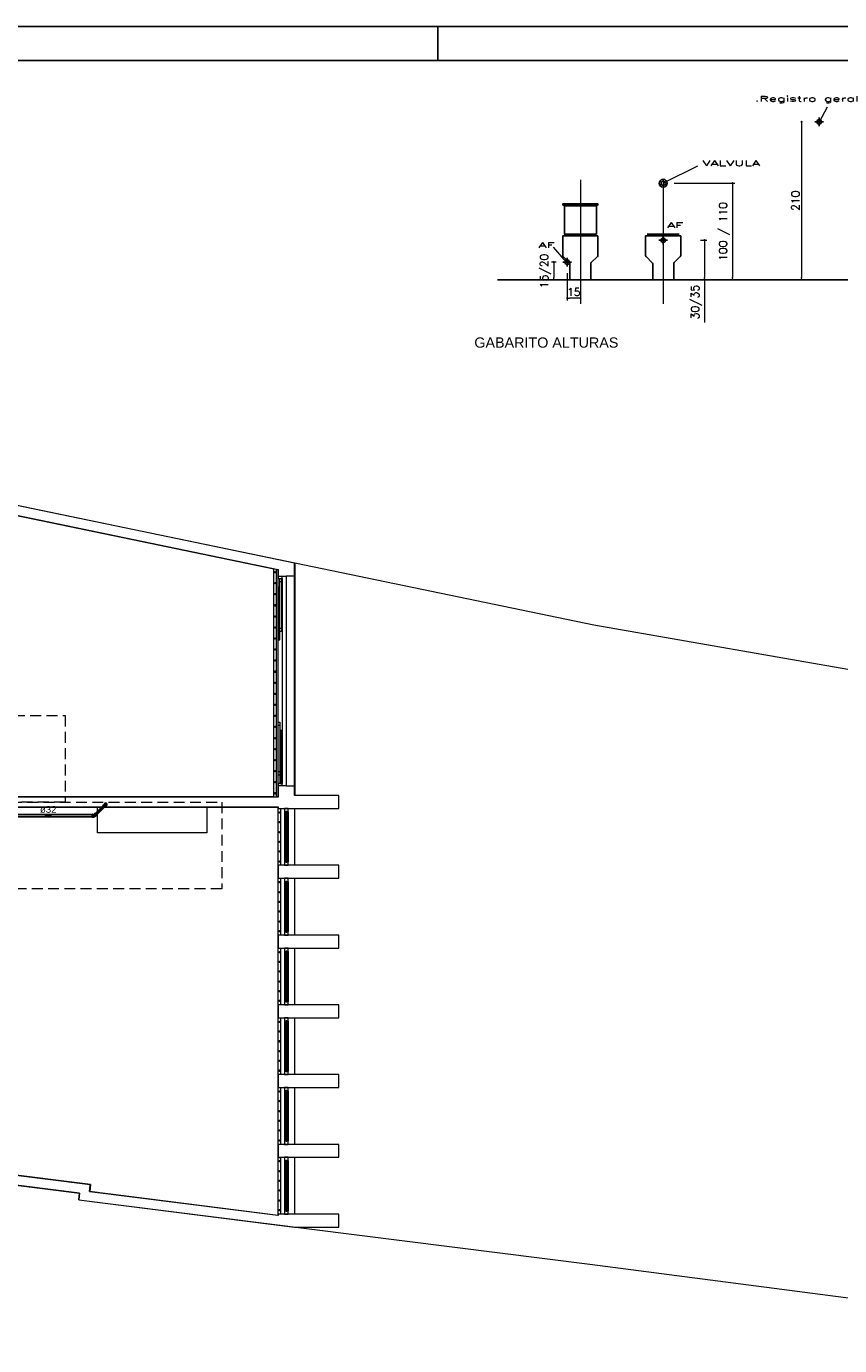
# Model space of a CAD drawing. Header units: millimetres. Extents: x 567 to 934, y -1 to 364.
# Tile 928 of 1056: x 806 to 830, y 142 to 181. Entities that reach past the tile are written whole.
import ezdxf

# ---------------------------------------------------------------- set-up
doc = ezdxf.new("R2010")
doc.units = ezdxf.units.MM
doc.header["$MEASUREMENT"] = 0
doc.linetypes.add('HIDDEN2', pattern=[0.47625, 0.3175, -0.15875])
doc.linetypes.add('NULL', pattern=[0])
doc.layers.get('0').update_dxf_attribs({"lineweight": 18})
for name, color, linetype, lineweight in [('AF-Condutos Reúso', 200, 'Continuous', 25), ('AF-Conexões Reúso', 216, 'Continuous', 18), ('AF-Sentido conduto Reúso', 200, 'Continuous', 30), ('AF-Textos conduto Reúso', 7, 'Continuous', 9), ('DI-Detalhes', 1, 'HIDDEN2', 9), ('Textos', 7, 'Continuous', 9)]:
    doc.layers.add(name, color=color, linetype=linetype, lineweight=lineweight)
for name, color, linetype in [('ARQ FINA', 8, 'Continuous'), ('FOLHA_PADRÃO', 7, 'Continuous'), ('GAS', 1, 'Continuous'), ('TXT', 1, 'Continuous')]:
    doc.layers.add(name, color=color, linetype=linetype)
doc.styles.add('06-25', font='romans.shx', dxfattribs={"width": 2, "height": 0.03})
doc.styles.add('Arial', font='arial.ttf')
doc.styles.add('ArialBlack', font='txt')
doc.styles.add('Stylus BT', font='simplex.shx')
doc.dimstyles.new('COTA 050', dxfattribs={"dimscale": 0.5, "dimtxt": 0.18, "dimasz": 0.05, "dimexe": 0.05, "dimexo": 0.25, "dimgap": 0.05, "dimtad": 1, "dimzin": 0, "dimdsep": 46, "dimtxsty": 'Stylus BT', "dimblk": 'DOT', "dimcen": 0.05, "dimclrd": 1, "dimclre": 1, "dimclrt": 2, "dimadec": 0, "dimazin": 0, "dimtfac": 1, "dimtofl": 0, "dimtmove": 0, "dimatfit": 3, "dimldrblk": 'DOT', "dimfxl": 1, "dimtolj": 1, "dimtzin": 0, "dimarcsym": 0})

# ---------------------------------------------------------------- blocks, each defined once
blk = doc.blocks.new('A1EST. 1500')
at = {"layer": 'FOLHA_PADRÃO', "color": 1, "linetype": 'Continuous'}
for p, q in [((150.008, 59.4), (0, 59.4)), ((95.5, 59.4), (95.5, 58.4))]:
    blk.add_line(p, q, dxfattribs=at)
at = {"layer": 'FOLHA_PADRÃO', "color": 6, "linetype": 'Continuous'}
blk.add_lwpolyline([(149, 58.4), (149, 1), (1, 1), (1, 58.4), (149, 58.4)], dxfattribs=at)
blk = doc.blocks.new('_Dot')
at = {"color": 0, "linetype": 'ByBlock', "lineweight": -2}
blk.add_line((-0.5, 0), (-1, 0), dxfattribs=at)
at = {"color": 0, "linetype": 'ByBlock', "const_width": 0.5}
blk.add_lwpolyline([(-0.25, 0, 1), (0.25, 0, 1)], format="xyb", close=True, dxfattribs=at)
blk = doc.blocks.new('*D25')
at = {"layer": 'Defpoints', "color": 0, "transparency": 16777216}
for p in [(401.159, 63.92), (401.059, 62.12), (401.159, 62.12)]:
    blk.add_point(p, dxfattribs=at)
at = {"layer": 'GAS', "color": 1, "lineweight": -2, "transparency": 16777216}
blk.add_line((401.059, 63.895), (401.059, 62.145), dxfattribs=at)
at = {"layer": 'GAS', "color": 1, "lineweight": -2, "transparency": 16777216, "xscale": 0.025, "yscale": 0.025, "zscale": 0.025}
for p, rotation in [((401.059, 63.92), 90), ((401.059, 62.12), 270)]:
    blk.add_blockref('_Dot', p, dxfattribs=dict(at, rotation=rotation))
at = {"layer": 'GAS', "color": 2, "transparency": 16777216, "insert": (400.989, 63.02), "char_height": 0.09, "attachment_point": 5, "rotation": 90, "style": 'Stylus BT'}
blk.add_mtext('\\A1;210', dxfattribs=at)
blk = doc.blocks.new('VASOF')
for p, q in [((-0.2, 0.5), (-0.2, 0.273)), ((-0.2, 0.5), (0.2, 0.5)), ((0.2, 0.5), (0.2, 0.273)), ((-0.195, 0.263), (-0.125, 0.193)), ((-0.12, 0), (-0.12, 0.182)), ((0.12, 0.184), (0.12, 0)), ((0.125, 0.195), (0.195, 0.263))]:
    blk.add_line(p, q)
at = {"color": 7}
blk.add_line((-0.183, 0.52), (0.183, 0.52), dxfattribs=at)
for centre, start, end in [((-0.185, 0.273), 180, 225.6193), ((-0.135, 0.182), 0, 45.6193), ((0.135, 0.184), 133.6369, 180), ((0.185, 0.273), 313.6369, 360)]:
    blk.add_arc(centre, 0.015, start, end)
blk = doc.blocks.new('PTAGUA-V')
for p, q in [((-0.05, 0.4), (0.05, 0.4)), ((0, 0.35), (0, 0.45))]:
    blk.add_line(p, q)
blk.add_circle((0, 0.4), 0.025)
blk = doc.blocks.new('*D26')
at = {"layer": 'Defpoints', "color": 0, "transparency": 16777216}
for p in [(399.781, 62.57), (399.852, 62.12), (399.952, 62.12)]:
    blk.add_point(p, dxfattribs=at)
at = {"layer": 'GAS', "color": 1, "lineweight": -2, "transparency": 16777216}
for p, q in [((399.906, 62.57), (399.977, 62.57)), ((399.952, 62.545), (399.952, 62.145)), ((399.952, 62.12), (399.952, 61.633))]:
    blk.add_line(p, q, dxfattribs=at)
at = {"layer": 'GAS', "color": 1, "lineweight": -2, "transparency": 16777216, "xscale": 0.025, "yscale": 0.025, "zscale": 0.025}
for p, rotation in [((399.952, 62.57), 90), ((399.952, 62.12), 270)]:
    blk.add_blockref('_Dot', p, dxfattribs=dict(at, rotation=rotation))
at = {"layer": 'GAS', "color": 2, "transparency": 16777216, "insert": (399.859, 61.864), "char_height": 0.09, "attachment_point": 5, "rotation": 90, "style": 'Stylus BT'}
blk.add_mtext('\\A1;30/35', dxfattribs=at)
blk = doc.blocks.new('*D24')
at = {"layer": 'Defpoints', "color": 0, "transparency": 16777216}
for p in [(399.481, 63.22), (399.557, 62.12), (400.272, 62.12)]:
    blk.add_point(p, dxfattribs=at)
at = {"layer": 'GAS', "color": 1, "lineweight": -2, "transparency": 16777216}
for p, q in [((399.606, 63.22), (400.297, 63.22)), ((400.272, 63.195), (400.272, 62.145)), ((399.682, 62.12), (400.297, 62.12))]:
    blk.add_line(p, q, dxfattribs=at)
at = {"layer": 'GAS', "color": 1, "lineweight": -2, "transparency": 16777216, "xscale": 0.025, "yscale": 0.025, "zscale": 0.025}
for p, rotation in [((400.272, 63.22), 90), ((400.272, 62.12), 270)]:
    blk.add_blockref('_Dot', p, dxfattribs=dict(at, rotation=rotation))
at = {"layer": 'GAS', "color": 2, "transparency": 16777216, "insert": (400.178, 62.67), "char_height": 0.09, "attachment_point": 5, "rotation": 90, "style": 'Stylus BT'}
blk.add_mtext('\\A1;100 / 110', dxfattribs=at)
blk = doc.blocks.new('*D19')
at = {"layer": 'Defpoints', "color": 0, "transparency": 16777216}
for p in [(398.536, 62.871), (398.386, 62.32), (398.386, 61.909)]:
    blk.add_point(p, dxfattribs=at)
at = {"layer": 'GAS', "color": 1, "lineweight": -2, "transparency": 16777216}
for p, q in [((398.536, 62.746), (398.536, 61.884)), ((398.386, 62.195), (398.386, 61.884)), ((398.511, 61.909), (398.411, 61.909))]:
    blk.add_line(p, q, dxfattribs=at)
at = {"layer": 'GAS', "color": 1, "lineweight": -2, "transparency": 16777216, "xscale": 0.025, "yscale": 0.025, "zscale": 0.025, "rotation": 180}
blk.add_blockref('_Dot', (398.386, 61.909), dxfattribs=at)
at = {"layer": 'GAS', "color": 1, "lineweight": -2, "transparency": 16777216, "xscale": 0.025, "yscale": 0.025, "zscale": 0.025}
blk.add_blockref('_Dot', (398.536, 61.909), dxfattribs=at)
at = {"layer": 'GAS', "color": 2, "transparency": 16777216, "insert": (398.461, 61.979), "char_height": 0.09, "attachment_point": 5, "style": 'Stylus BT'}
blk.add_mtext('\\A1;15', dxfattribs=at)
blk = doc.blocks.new('*D20')
at = {"layer": 'Defpoints', "color": 0, "transparency": 16777216}
for p in [(398.386, 62.32), (398.231, 62.12), (398.331, 62.12)]:
    blk.add_point(p, dxfattribs=at)
at = {"layer": 'GAS', "color": 1, "lineweight": -2, "transparency": 16777216}
for p, q in [((398.261, 62.32), (398.206, 62.32)), ((398.231, 62.295), (398.231, 62.145))]:
    blk.add_line(p, q, dxfattribs=at)
at = {"layer": 'GAS', "color": 1, "lineweight": -2, "transparency": 16777216, "xscale": 0.025, "yscale": 0.025, "zscale": 0.025}
for p, rotation in [((398.231, 62.32), 90), ((398.231, 62.12), 270)]:
    blk.add_blockref('_Dot', p, dxfattribs=dict(at, rotation=rotation))
at = {"layer": 'GAS', "color": 2, "transparency": 16777216, "insert": (398.137, 62.22), "char_height": 0.09, "attachment_point": 5, "rotation": 90, "style": 'Stylus BT'}
blk.add_mtext('\\A1;15/20', dxfattribs=at)
blk = doc.blocks.new('PODAG')
at = {"color": 8}
for p, q in [((3.759, 1.967), (3.668, 1.798)), ((2.281, 1.293), (1.89, 1.1)), ((0.945, 1.137), (0.945, -0.275)), ((1.89, 1.137), (1.89, -0.275)), ((0.634, 0.371), (0.785, 0.2))]:
    blk.add_line(p, q, dxfattribs=at)
at = {"layer": 'TXT', "color": 1}
blk.add_line((0, 0), (12.48, 0), dxfattribs=at)
at = {"layer": 'TXT'}
for points in [[(0.746, 0.848), (1.144, 0.848), (1.144, 0.866), (0.746, 0.866)], [(0.763, 0.52), (1.128, 0.52), (1.128, 0.843), (0.763, 0.843)]]:
    blk.add_lwpolyline(points, close=True, dxfattribs=at)
for radius in [0.045, 0.025]:
    blk.add_circle((1.89, 1.1), radius, dxfattribs=at)
for name, p in [('PTAGUA-V', (3.669, 1.4)), ('VASOF', (0.945, 0)), ('VASOF', (1.89, 0)), ('PTAGUA-V', (1.89, 0.05)), ('PTAGUA-V', (0.795, -0.2))]:
    blk.add_blockref(name, p, dxfattribs=at)
at = {"layer": 'TXT', "style": '06-25', "width": 2}
for s, p in [('.Registro geral', (2.936, 2.033)), ('VALVULA', (2.336, 1.299)), ('AF', (1.934, 0.591)), ('AF', (0.467, 0.365))]:
    blk.add_text(s, height=0.06, dxfattribs=at).set_placement(p)
at = {"layer": 'GAS', "color": 30}
for base, p1, p2, text, picture, middle in [((3.469, 0), (3.569, 1.8), (3.569, 0), '210', '*D25', (3.399, 0.9)), ((2.682, 0), (1.89, 1.1), (1.966, 0), '100 / 110', '*D24', (2.588, 0.55)), ((2.362, 0), (2.19, 0.45), (2.262, 0), '30/35', '*D26', (2.268, -0.256))]:
    dim = blk.add_linear_dim(base=base, p1=p1, p2=p2, angle=90, text=text, dimstyle='COTA 050', dxfattribs=at)
    dim.commit()
    dim.dimension.update_dxf_attribs({"geometry": picture, "text_midpoint": middle, "insert": (-397.59, -62.12)})
dim = blk.add_linear_dim(base=(0.795, -0.21), p1=(0.945, 0.751), p2=(0.795, 0.2), text='15', dimstyle='COTA 050', dxfattribs=at)
dim.commit()
dim.dimension.update_dxf_attribs({"geometry": '*D19', "text_midpoint": (0.87, -0.21), "dimtype": 128, "insert": (-397.59, -62.12)})
dim = blk.add_linear_dim(base=(0.64, 0), p1=(0.795, 0.2), p2=(0.74, 0), angle=90, text='15/20', dimstyle='COTA 050', dxfattribs=at)
dim.commit()
dim.dimension.update_dxf_attribs({"geometry": '*D20', "text_midpoint": (0.64, 0.1), "dimtype": 128, "insert": (-397.59, -62.12)})

msp = doc.modelspace()

# ---------------------------------------------------------------- hatches: boundary and pattern name
at = {"layer": 'AF-Condutos Reúso', "linetype": 'Continuous'}
h = msp.add_hatch(color=201, dxfattribs=at)
h.paths.add_polyline_path([(806.847, 157.422), (806.847, 157.49), (804.645, 157.49), (804.645, 157.422)])
h.paths.add_polyline_path([(806.847, 157.49), (806.847, 157.422), (807.644, 157.422), (807.644, 157.49)])
h = msp.add_hatch(color=201, dxfattribs=at)
h.paths.add_polyline_path([(807.794, 157.59), (807.725, 157.521), (807.77, 157.476), (807.794, 157.5)])
h.paths.add_polyline_path([(807.881, 157.587), (807.836, 157.632), (807.794, 157.59), (807.794, 157.5)])
for points in [[(807.881, 157.587), (808.001, 157.708), (807.957, 157.752), (807.836, 157.632)], [(808.013, 157.809), (808.005, 157.798), (808.003, 157.785), (808.007, 157.772), (808.015, 157.762), (808.027, 157.756), (808.04, 157.755), (808.053, 157.76), (808.062, 157.769), (808.067, 157.782), (808.066, 157.795), (808.06, 157.807), (808.05, 157.815), (808.037, 157.819), (808.024, 157.817)]]:
    msp.add_hatch(color=201, dxfattribs=at).paths.add_polyline_path(points)
at = {"layer": 'AF-Conexões Reúso', "linetype": 'Continuous'}
for points in [[(807.992, 157.787), (807.998, 157.765), (808.035, 157.744), (808.046, 157.757), (808.02, 157.756), (808.003, 157.785), (808.013, 157.809), (808.032, 157.818), (808.046, 157.828), (808.009, 157.818), (807.998, 157.808)], [(808.014, 157.824), (808.005, 157.817), (808.046, 157.828), (808.035, 157.83)], [(808.036, 157.819), (808.048, 157.816), (808.046, 157.828)], [(808.055, 157.816), (808.067, 157.789), (808.077, 157.798), (808.057, 157.824)], [(808.066, 157.817), (808.057, 157.824), (808.077, 157.798)], [(807.644, 157.414), (807.653, 157.413), (807.653, 157.486), (807.644, 157.499)], [(807.69, 157.492), (807.653, 157.492), (807.653, 157.482), (807.69, 157.487)], [(807.693, 157.487), (807.653, 157.482), (807.653, 157.474), (807.693, 157.482)], [(807.653, 157.474), (807.653, 157.465), (807.693, 157.474), (807.693, 157.482)], [(807.653, 157.465), (807.653, 157.447), (807.693, 157.447), (807.693, 157.474)], [(807.693, 157.43), (807.693, 157.447), (807.653, 157.447), (807.653, 157.438)], [(807.693, 157.425), (807.693, 157.43), (807.653, 157.438), (807.653, 157.43)], [(807.737, 157.439), (807.766, 157.468), (807.719, 157.515), (807.69, 157.486)], [(807.726, 157.436), (807.735, 157.442), (807.693, 157.484), (807.693, 157.435), (807.7, 157.426)], [(807.772, 157.462), (807.778, 157.468), (807.726, 157.52), (807.711, 157.523)], [(807.955, 157.765), (807.948, 157.761), (807.963, 157.758)], [(808.011, 157.71), (807.963, 157.758), (807.952, 157.757), (808, 157.709)], [(807.986, 157.786), (807.959, 157.762), (807.987, 157.783)], [(807.96, 157.761), (807.967, 157.754), (807.992, 157.78), (807.988, 157.784)], [(807.967, 157.754), (807.978, 157.743), (807.995, 157.763), (807.992, 157.78)], [(808.028, 157.744), (807.999, 157.764), (807.978, 157.743), (808.003, 157.718), (808.021, 157.736), (808.021, 157.744)], [(807.998, 157.765), (808.014, 157.75), (808.035, 157.744)], [(808.007, 157.714), (808.032, 157.74), (808.028, 157.744), (808.003, 157.718)], [(808.036, 157.736), (808.033, 157.739), (808.007, 157.714), (808.009, 157.711)], [(808.066, 157.756), (808.077, 157.798), (808.069, 157.788), (808.063, 157.771), (808.035, 157.744)], [(808.046, 157.745), (808.066, 157.756), (808.04, 157.746)], [(808.077, 157.776), (808.077, 157.798), (808.066, 157.756)], [(807.693, 157.421), (807.693, 157.424), (807.653, 157.43), (807.653, 157.421)]]:
    msp.add_hatch(color=213, dxfattribs=at).paths.add_polyline_path(points)

# ---------------------------------------------------------------- linework, layer by layer
at = {"layer": 'AF-Condutos Reúso'}
for p, q in [((807.836, 157.632), (807.725, 157.521)), ((807.77, 157.476), (807.725, 157.521)), ((807.881, 157.587), (807.77, 157.476)), ((807.957, 157.752), (807.836, 157.632)), ((807.836, 157.632), (807.881, 157.587)), ((807.881, 157.587), (808.001, 157.708)), ((807.96, 157.748), (807.957, 157.752)), ((807.967, 157.741), (807.96, 157.748)), ((807.976, 157.733), (807.967, 157.741)), ((807.986, 157.723), (807.976, 157.733)), ((807.994, 157.715), (807.986, 157.723)), ((807.999, 157.71), (807.994, 157.715)), ((808.001, 157.708), (807.999, 157.71)), ((808.005, 157.798), (808.003, 157.785)), ((808.003, 157.785), (808.007, 157.772)), ((808.013, 157.809), (808.005, 157.798)), ((808.007, 157.772), (808.015, 157.762)), ((808.024, 157.817), (808.013, 157.809)), ((808.015, 157.762), (808.027, 157.756)), ((808.037, 157.819), (808.024, 157.817)), ((808.027, 157.756), (808.04, 157.755)), ((808.05, 157.815), (808.037, 157.819)), ((808.04, 157.755), (808.053, 157.76)), ((808.06, 157.807), (808.05, 157.815)), ((808.053, 157.76), (808.062, 157.769)), ((808.066, 157.795), (808.06, 157.807)), ((808.062, 157.769), (808.067, 157.782)), ((808.067, 157.782), (808.066, 157.795))]:
    msp.add_line(p, q, dxfattribs=at)
msp.add_lwpolyline([(804.645, 157.422), (807.644, 157.422), (807.644, 157.49), (804.645, 157.49)], close=True, dxfattribs=at)
at = {"layer": 'AF-Conexões Reúso'}
for p, q in [((808.014, 157.824), (808.005, 157.817)), ((808.024, 157.828), (808.014, 157.824)), ((808.035, 157.83), (808.024, 157.828)), ((808.046, 157.828), (808.035, 157.83)), ((808.057, 157.824), (808.046, 157.828)), ((808.066, 157.817), (808.057, 157.824)), ((807.653, 157.499), (807.644, 157.499)), ((807.644, 157.499), (807.644, 157.498)), ((807.644, 157.498), (807.644, 157.493)), ((807.644, 157.493), (807.644, 157.488)), ((807.644, 157.488), (807.644, 157.486)), ((807.644, 157.486), (807.644, 157.478)), ((807.644, 157.478), (807.644, 157.467)), ((807.644, 157.467), (807.644, 157.456)), ((807.644, 157.456), (807.644, 157.445)), ((807.644, 157.445), (807.644, 157.435)), ((807.653, 157.498), (807.653, 157.499)), ((807.653, 157.493), (807.653, 157.498)), ((807.653, 157.492), (807.653, 157.493)), ((807.653, 157.488), (807.653, 157.492)), ((807.653, 157.492), (807.653, 157.491)), ((807.685, 157.492), (807.653, 157.492)), ((807.653, 157.491), (807.653, 157.488)), ((807.653, 157.486), (807.653, 157.488)), ((807.653, 157.487), (807.653, 157.482)), ((807.653, 157.478), (807.653, 157.486)), ((807.653, 157.482), (807.653, 157.474)), ((807.653, 157.467), (807.653, 157.478)), ((807.653, 157.474), (807.653, 157.465)), ((807.653, 157.456), (807.653, 157.467)), ((807.653, 157.465), (807.653, 157.456)), ((807.653, 157.456), (807.653, 157.447)), ((807.653, 157.445), (807.653, 157.456)), ((807.653, 157.447), (807.653, 157.438)), ((807.653, 157.435), (807.653, 157.445)), ((807.653, 157.438), (807.653, 157.43)), ((807.69, 157.492), (807.685, 157.492)), ((807.688, 157.489), (807.69, 157.487)), ((807.693, 157.496), (807.69, 157.492)), ((807.69, 157.486), (807.693, 157.484)), ((807.716, 157.518), (807.693, 157.496)), ((807.693, 157.487), (807.693, 157.488)), ((807.693, 157.484), (807.693, 157.487)), ((807.693, 157.482), (807.693, 157.484)), ((807.693, 157.484), (807.695, 157.482)), ((807.693, 157.484), (807.693, 157.48)), ((807.696, 157.481), (807.693, 157.484)), ((807.693, 157.474), (807.693, 157.482)), ((807.693, 157.48), (807.693, 157.477)), ((807.693, 157.477), (807.693, 157.469)), ((807.693, 157.465), (807.693, 157.474)), ((807.693, 157.469), (807.693, 157.461)), ((807.693, 157.456), (807.693, 157.465)), ((807.693, 157.461), (807.693, 157.451)), ((807.693, 157.447), (807.693, 157.456)), ((807.693, 157.451), (807.693, 157.443)), ((807.693, 157.438), (807.693, 157.447)), ((807.693, 157.443), (807.693, 157.435)), ((807.693, 157.43), (807.693, 157.438)), ((807.695, 157.482), (807.7, 157.477)), ((807.698, 157.478), (807.696, 157.481)), ((807.705, 157.472), (807.698, 157.478)), ((807.7, 157.477), (807.706, 157.471)), ((807.708, 157.468), (807.705, 157.472)), ((807.706, 157.471), (807.713, 157.464)), ((807.712, 157.465), (807.708, 157.468)), ((807.717, 157.529), (807.711, 157.523)), ((807.711, 157.523), (807.712, 157.522)), ((807.712, 157.522), (807.715, 157.519)), ((807.719, 157.458), (807.712, 157.465)), ((807.713, 157.464), (807.719, 157.457)), ((807.715, 157.519), (807.716, 157.518)), ((807.716, 157.518), (807.719, 157.515)), ((807.716, 157.517), (807.716, 157.518)), ((807.719, 157.515), (807.716, 157.517)), ((807.718, 157.528), (807.717, 157.529)), ((807.721, 157.525), (807.718, 157.528)), ((807.723, 157.511), (807.719, 157.515)), ((807.719, 157.515), (807.719, 157.515)), ((807.719, 157.515), (807.72, 157.514)), ((807.725, 157.451), (807.719, 157.458)), ((807.719, 157.457), (807.725, 157.451)), ((807.72, 157.514), (807.726, 157.508)), ((807.725, 157.521), (807.721, 157.525)), ((807.728, 157.505), (807.723, 157.511)), ((807.726, 157.52), (807.725, 157.521)), ((807.725, 157.451), (807.731, 157.446)), ((807.731, 157.446), (807.725, 157.451)), ((807.732, 157.514), (807.726, 157.52)), ((807.726, 157.508), (807.733, 157.501)), ((807.726, 157.436), (807.735, 157.442)), ((807.735, 157.499), (807.728, 157.505)), ((807.731, 157.446), (807.735, 157.442)), ((807.734, 157.443), (807.731, 157.446)), ((807.739, 157.506), (807.732, 157.514)), ((807.733, 157.501), (807.741, 157.493)), ((807.735, 157.442), (807.734, 157.443)), ((807.741, 157.493), (807.735, 157.499)), ((807.735, 157.442), (807.735, 157.442)), ((807.735, 157.442), (807.735, 157.442)), ((807.735, 157.442), (807.737, 157.439)), ((807.737, 157.439), (807.738, 157.438)), ((807.738, 157.438), (807.767, 157.467)), ((807.747, 157.499), (807.739, 157.506)), ((807.748, 157.486), (807.741, 157.493)), ((807.741, 157.493), (807.749, 157.485)), ((807.755, 157.491), (807.747, 157.499)), ((807.754, 157.48), (807.748, 157.486)), ((807.749, 157.485), (807.756, 157.477)), ((807.759, 157.475), (807.754, 157.48)), ((807.762, 157.483), (807.755, 157.491)), ((807.756, 157.477), (807.763, 157.471)), ((807.763, 157.47), (807.759, 157.475)), ((807.769, 157.477), (807.762, 157.483)), ((807.763, 157.471), (807.764, 157.47)), ((807.764, 157.47), (807.763, 157.47)), ((807.766, 157.468), (807.764, 157.47)), ((807.764, 157.47), (807.767, 157.467)), ((807.767, 157.467), (807.766, 157.468)), ((807.767, 157.467), (807.768, 157.466)), ((807.768, 157.466), (807.771, 157.463)), ((807.77, 157.476), (807.769, 157.477)), ((807.773, 157.472), (807.77, 157.476)), ((807.771, 157.463), (807.772, 157.462)), ((807.772, 157.462), (807.778, 157.468)), ((807.777, 157.469), (807.773, 157.472)), ((807.778, 157.468), (807.777, 157.469)), ((807.954, 157.767), (807.948, 157.761)), ((807.948, 157.761), (807.949, 157.76)), ((807.949, 157.76), (807.952, 157.757)), ((807.952, 157.757), (807.957, 157.752)), ((807.955, 157.765), (807.954, 157.767)), ((807.958, 157.762), (807.955, 157.765)), ((807.957, 157.752), (807.957, 157.752)), ((807.957, 157.752), (807.964, 157.745)), ((807.959, 157.762), (807.958, 157.762)), ((807.985, 157.787), (807.959, 157.762)), ((807.963, 157.758), (807.959, 157.762)), ((807.959, 157.762), (807.96, 157.761)), ((807.96, 157.761), (807.963, 157.758)), ((807.969, 157.751), (807.963, 157.758)), ((807.963, 157.758), (807.967, 157.754)), ((807.964, 157.745), (807.971, 157.738)), ((807.967, 157.754), (807.972, 157.749)), ((807.977, 157.744), (807.969, 157.751)), ((807.971, 157.738), (807.979, 157.73)), ((807.972, 157.749), (807.978, 157.743)), ((807.985, 157.736), (807.977, 157.744)), ((807.978, 157.743), (807.985, 157.736)), ((807.979, 157.73), (807.987, 157.722)), ((807.986, 157.786), (807.985, 157.787)), ((807.985, 157.736), (807.991, 157.729)), ((807.993, 157.728), (807.985, 157.736)), ((807.988, 157.784), (807.986, 157.786)), ((807.987, 157.722), (807.994, 157.715)), ((807.993, 157.789), (807.988, 157.784)), ((807.992, 157.78), (807.988, 157.784)), ((807.988, 157.784), (807.991, 157.781)), ((807.988, 157.784), (807.988, 157.784)), ((807.991, 157.781), (807.992, 157.78)), ((807.991, 157.729), (807.997, 157.723)), ((807.993, 157.789), (807.992, 157.787)), ((807.992, 157.787), (807.993, 157.779)), ((807.993, 157.779), (807.992, 157.78)), ((807.992, 157.78), (807.993, 157.779)), ((807.994, 157.798), (807.993, 157.789)), ((807.993, 157.779), (807.994, 157.776)), ((808, 157.721), (807.993, 157.728)), ((807.998, 157.808), (807.994, 157.798)), ((807.994, 157.776), (807.998, 157.765)), ((807.994, 157.715), (808, 157.709)), ((807.997, 157.723), (808.003, 157.718)), ((808.005, 157.817), (807.998, 157.808)), ((807.998, 157.765), (808.005, 157.756)), ((808.006, 157.715), (808, 157.721)), ((808, 157.709), (808.001, 157.708)), ((808.001, 157.708), (808.005, 157.704)), ((808.003, 157.718), (808.007, 157.714)), ((808.005, 157.756), (808.014, 157.75)), ((808.005, 157.704), (808.008, 157.701)), ((808.01, 157.711), (808.006, 157.715)), ((808.007, 157.714), (808.009, 157.711)), ((808.008, 157.701), (808.009, 157.7)), ((808.009, 157.711), (808.01, 157.711)), ((808.009, 157.7), (808.015, 157.706)), ((808.01, 157.711), (808.036, 157.736)), ((808.011, 157.71), (808.01, 157.711)), ((808.014, 157.707), (808.011, 157.71)), ((808.014, 157.75), (808.024, 157.745)), ((808.015, 157.706), (808.014, 157.707)), ((808.024, 157.745), (808.027, 157.745)), ((808.027, 157.745), (808.035, 157.744)), ((808.028, 157.744), (808.027, 157.745)), ((808.027, 157.745), (808.03, 157.742)), ((808.032, 157.74), (808.028, 157.744)), ((808.03, 157.742), (808.033, 157.739)), ((808.033, 157.739), (808.032, 157.74)), ((808.033, 157.739), (808.038, 157.744)), ((808.035, 157.737), (808.033, 157.739)), ((808.035, 157.744), (808.038, 157.744)), ((808.036, 157.736), (808.035, 157.737)), ((808.038, 157.744), (808.046, 157.745)), ((808.046, 157.745), (808.057, 157.75)), ((808.057, 157.75), (808.066, 157.756)), ((808.073, 157.808), (808.066, 157.817)), ((808.066, 157.756), (808.073, 157.765)), ((808.077, 157.798), (808.073, 157.808)), ((808.073, 157.765), (808.077, 157.776)), ((808.078, 157.787), (808.077, 157.798)), ((808.077, 157.776), (808.078, 157.787)), ((807.644, 157.435), (807.644, 157.426)), ((807.644, 157.426), (807.644, 157.424)), ((807.644, 157.424), (807.644, 157.419)), ((807.644, 157.419), (807.644, 157.414)), ((807.644, 157.414), (807.644, 157.413)), ((807.644, 157.413), (807.653, 157.413)), ((807.653, 157.426), (807.653, 157.435)), ((807.653, 157.43), (807.653, 157.425)), ((807.653, 157.424), (807.653, 157.426)), ((807.653, 157.425), (807.653, 157.424)), ((807.653, 157.424), (807.653, 157.421)), ((807.653, 157.42), (807.653, 157.424)), ((807.653, 157.421), (807.653, 157.42)), ((807.653, 157.419), (807.653, 157.42)), ((807.653, 157.42), (807.693, 157.42)), ((807.653, 157.414), (807.653, 157.419)), ((807.653, 157.413), (807.653, 157.414)), ((807.693, 157.435), (807.693, 157.429)), ((807.693, 157.425), (807.693, 157.43)), ((807.693, 157.429), (807.693, 157.426)), ((807.709, 157.428), (807.693, 157.424)), ((807.693, 157.426), (807.693, 157.424)), ((807.693, 157.424), (807.702, 157.426)), ((807.693, 157.424), (807.702, 157.426)), ((807.693, 157.424), (807.693, 157.425)), ((807.693, 157.421), (807.693, 157.424)), ((807.693, 157.42), (807.693, 157.421)), ((807.702, 157.426), (807.708, 157.428)), ((807.702, 157.426), (807.709, 157.428)), ((807.708, 157.428), (807.712, 157.429)), ((807.712, 157.429), (807.724, 157.435)), ((807.721, 157.434), (807.712, 157.429)), ((807.712, 157.429), (807.715, 157.43)), ((807.715, 157.43), (807.721, 157.434)), ((807.724, 157.435), (807.726, 157.436))]:
    msp.add_line(p, q, dxfattribs=at)
at = {"layer": 'AF-Sentido conduto Reúso'}
for p, q in [((806.375, 157.487), (806.255, 157.454)), ((806.255, 157.454), (806.375, 157.422)), ((806.375, 157.422), (806.375, 157.487)), ((807.956, 157.662), (807.91, 157.707))]:
    msp.add_line(p, q, dxfattribs=at)
msp.add_lwpolyline([(806.455, 157.454), (806.255, 157.454)], dxfattribs=at)
at = {"layer": 'ARQ FINA', "lineweight": 5}
for p, q in [((822.314, 163.031), (758.109, 176.357)), ((813.561, 164.847), (786.909, 170.379)), ((798.883, 167.598), (812.952, 164.678)), ((798.932, 167.598), (813.081, 164.661)), ((813.571, 164.848), (813.561, 164.848)), ((813.561, 164.468), (813.561, 164.847)), ((813.571, 164.848), (813.571, 158.048)), ((812.952, 157.998), (812.952, 164.688)), ((813.032, 157.998), (813.032, 164.671)), ((813.032, 164.661), (813.071, 164.653)), ((813.071, 164.653), (813.081, 164.661)), ((813.071, 164.653), (813.071, 157.998)), ((813.081, 164.661), (813.081, 164.468)), ((813.081, 164.468), (813.321, 164.468)), ((813.081, 164.468), (813.081, 164.398)), ((813.081, 164.398), (813.131, 164.398)), ((813.081, 164.148), (813.081, 164.398)), ((813.131, 164.398), (813.181, 164.398)), ((813.131, 162.848), (813.131, 164.398)), ((813.131, 164.398), (813.181, 164.398)), ((813.131, 164.298), (813.131, 164.398)), ((813.181, 164.398), (813.181, 162.848)), ((813.181, 164.398), (813.181, 164.298)), ((813.181, 164.398), (813.201, 164.398)), ((813.201, 164.398), (813.201, 164.468)), ((813.201, 164.398), (813.201, 158.398)), ((813.561, 164.468), (813.321, 164.468)), ((813.321, 164.468), (813.321, 158.328)), ((813.561, 158.328), (813.561, 164.468)), ((813.131, 164.148), (813.081, 164.148)), ((813.081, 164.148), (813.081, 162.598)), ((813.131, 164.148), (813.081, 164.148)), ((813.081, 164.148), (813.081, 164.048)), ((813.081, 164.048), (813.131, 164.048)), ((813.181, 164.298), (813.131, 164.298)), ((813.131, 162.598), (813.131, 164.148)), ((813.131, 164.048), (813.131, 164.148)), ((813.131, 162.948), (813.181, 162.948)), ((813.131, 162.848), (813.131, 162.948)), ((813.181, 162.848), (813.131, 162.848)), ((813.181, 162.848), (813.131, 162.848)), ((813.181, 162.948), (813.181, 162.848)), ((841.375, 159.705), (822.314, 163.031)), ((813.131, 162.698), (813.081, 162.698)), ((813.081, 162.698), (813.081, 162.598)), ((813.081, 162.598), (813.131, 162.598)), ((813.081, 162.598), (813.131, 162.598)), ((813.081, 160.198), (813.081, 162.598)), ((813.131, 162.598), (813.131, 162.698)), ((813.081, 160.198), (813.131, 160.198)), ((813.081, 158.648), (813.081, 160.198)), ((813.081, 160.198), (813.131, 160.198)), ((813.081, 160.098), (813.081, 160.198)), ((813.131, 160.198), (813.131, 158.648)), ((813.131, 160.198), (813.131, 160.098)), ((813.131, 160.098), (813.081, 160.098)), ((813.181, 159.948), (813.131, 159.948)), ((813.131, 159.948), (813.131, 158.398)), ((813.181, 159.948), (813.131, 159.948)), ((813.131, 159.948), (813.131, 159.848)), ((813.131, 159.848), (813.181, 159.848)), ((813.181, 158.398), (813.181, 159.948)), ((813.181, 159.848), (813.181, 159.948)), ((813.081, 158.748), (813.131, 158.748)), ((813.081, 158.648), (813.081, 158.748)), ((813.131, 158.648), (813.081, 158.648)), ((813.131, 158.648), (813.081, 158.648)), ((813.081, 158.398), (813.081, 158.648)), ((813.131, 158.748), (813.131, 158.648)), ((813.131, 158.398), (813.081, 158.398)), ((813.081, 158.398), (813.081, 158.328)), ((813.081, 158.328), (813.081, 157.998)), ((813.321, 158.328), (813.081, 158.328)), ((813.181, 158.498), (813.131, 158.498)), ((813.131, 158.498), (813.131, 158.398)), ((813.131, 158.398), (813.181, 158.398)), ((813.131, 158.398), (813.181, 158.398)), ((813.181, 158.398), (813.181, 158.498)), ((813.201, 158.398), (813.181, 158.398)), ((813.201, 158.328), (813.201, 158.398)), ((813.321, 158.328), (813.561, 158.328)), ((813.561, 158.048), (813.561, 158.328)), ((812.952, 158.008), (795.081, 158.008)), ((813.081, 157.998), (795.081, 157.998)), ((813.081, 158.008), (813.032, 158.008)), ((814.861, 158.048), (813.561, 158.048)), ((814.861, 157.668), (814.861, 158.048)), ((795.081, 157.718), (813.081, 157.718)), ((795.081, 157.708), (813.081, 157.708)), ((813.071, 157.718), (813.071, 145.779)), ((813.081, 157.718), (813.081, 157.668)), ((813.081, 157.668), (814.861, 157.668)), ((813.081, 157.667), (813.161, 157.667)), ((813.081, 156.007), (813.081, 157.667)), ((813.161, 156.007), (813.161, 157.667)), ((813.371, 157.668), (813.271, 157.668)), ((813.271, 157.668), (813.271, 157.568)), ((813.271, 157.568), (813.271, 156.107)), ((813.271, 157.568), (813.281, 157.568)), ((813.281, 157.568), (813.321, 157.568)), ((813.281, 156.107), (813.281, 157.568)), ((813.321, 157.588), (813.331, 157.588)), ((813.321, 156.087), (813.321, 157.588)), ((813.331, 157.588), (813.341, 157.578)), ((813.331, 156.087), (813.331, 157.588)), ((813.341, 157.578), (813.341, 156.097)), ((813.341, 157.568), (813.371, 157.568)), ((813.371, 157.568), (813.371, 157.668)), ((813.371, 157.568), (813.371, 156.107)), ((813.561, 157.668), (813.561, 156.007)), ((813.081, 156.007), (813.081, 155.627)), ((814.861, 156.007), (813.081, 156.007)), ((813.281, 156.107), (813.271, 156.107)), ((813.271, 156.107), (813.271, 156.007)), ((813.271, 156.007), (813.371, 156.007)), ((813.321, 156.107), (813.281, 156.107)), ((813.331, 156.087), (813.321, 156.087)), ((813.341, 156.097), (813.331, 156.087)), ((813.371, 156.107), (813.341, 156.107)), ((813.371, 156.007), (813.371, 156.107)), ((814.861, 155.627), (814.861, 156.007)), ((813.081, 155.627), (814.861, 155.627)), ((813.081, 155.627), (813.161, 155.627)), ((813.081, 153.967), (813.081, 155.627)), ((813.161, 153.967), (813.161, 155.627)), ((813.371, 155.627), (813.271, 155.627)), ((813.271, 155.627), (813.271, 155.527)), ((813.271, 155.527), (813.271, 154.067)), ((813.271, 155.527), (813.281, 155.527)), ((813.281, 155.527), (813.321, 155.527)), ((813.281, 154.067), (813.281, 155.527)), ((813.321, 155.547), (813.331, 155.547)), ((813.321, 154.047), (813.321, 155.547)), ((813.331, 155.547), (813.341, 155.537)), ((813.331, 154.047), (813.331, 155.547)), ((813.341, 155.537), (813.341, 154.057)), ((813.341, 155.527), (813.371, 155.527)), ((813.371, 155.527), (813.371, 155.627)), ((813.371, 155.527), (813.371, 154.067)), ((813.561, 155.627), (813.561, 153.967)), ((813.081, 153.967), (813.081, 153.587)), ((814.861, 153.967), (813.081, 153.967)), ((813.281, 154.067), (813.271, 154.067)), ((813.271, 154.067), (813.271, 153.967)), ((813.271, 153.967), (813.371, 153.967)), ((813.321, 154.067), (813.281, 154.067)), ((813.331, 154.047), (813.321, 154.047)), ((813.341, 154.057), (813.331, 154.047)), ((813.371, 154.067), (813.341, 154.067)), ((813.371, 153.967), (813.371, 154.067)), ((814.861, 153.587), (814.861, 153.967)), ((813.081, 153.587), (814.861, 153.587)), ((813.081, 153.586), (813.161, 153.586)), ((813.081, 151.926), (813.081, 153.586)), ((813.161, 151.926), (813.161, 153.586)), ((813.371, 153.587), (813.271, 153.587)), ((813.271, 153.587), (813.271, 153.487)), ((813.371, 153.487), (813.371, 153.587)), ((813.561, 153.587), (813.561, 151.926)), ((813.271, 153.487), (813.271, 152.026)), ((813.271, 153.487), (813.281, 153.487)), ((813.281, 153.487), (813.321, 153.487)), ((813.281, 152.026), (813.281, 153.487)), ((813.321, 153.507), (813.331, 153.507)), ((813.321, 152.006), (813.321, 153.507)), ((813.331, 153.507), (813.341, 153.497)), ((813.331, 152.006), (813.331, 153.507)), ((813.341, 153.497), (813.341, 152.016)), ((813.341, 153.487), (813.371, 153.487)), ((813.371, 153.487), (813.371, 152.026)), ((813.081, 151.926), (813.081, 151.546)), ((814.861, 151.926), (813.081, 151.926)), ((813.281, 152.026), (813.271, 152.026)), ((813.271, 152.026), (813.271, 151.926)), ((813.271, 151.926), (813.371, 151.926)), ((813.321, 152.026), (813.281, 152.026)), ((813.331, 152.006), (813.321, 152.006)), ((813.341, 152.016), (813.331, 152.006)), ((813.371, 152.026), (813.341, 152.026)), ((813.371, 151.926), (813.371, 152.026)), ((814.861, 151.546), (814.861, 151.926)), ((813.081, 151.546), (814.861, 151.546)), ((813.081, 151.546), (813.161, 151.546)), ((813.081, 149.886), (813.081, 151.546)), ((813.161, 149.886), (813.161, 151.546)), ((813.371, 151.546), (813.271, 151.546)), ((813.271, 151.546), (813.271, 151.446)), ((813.271, 151.446), (813.271, 149.986)), ((813.271, 151.446), (813.281, 151.446)), ((813.281, 151.446), (813.321, 151.446)), ((813.281, 149.986), (813.281, 151.446)), ((813.321, 151.466), (813.331, 151.466)), ((813.321, 149.966), (813.321, 151.466)), ((813.331, 151.466), (813.341, 151.456)), ((813.331, 149.966), (813.331, 151.466)), ((813.341, 151.456), (813.341, 149.976)), ((813.341, 151.446), (813.371, 151.446)), ((813.371, 151.446), (813.371, 151.546)), ((813.371, 151.446), (813.371, 149.986)), ((813.561, 151.546), (813.561, 149.886)), ((813.081, 149.886), (813.081, 149.506)), ((814.861, 149.886), (813.081, 149.886)), ((813.281, 149.986), (813.271, 149.986)), ((813.271, 149.986), (813.271, 149.886)), ((813.271, 149.886), (813.371, 149.886)), ((813.321, 149.986), (813.281, 149.986)), ((813.331, 149.966), (813.321, 149.966)), ((813.341, 149.976), (813.331, 149.966)), ((813.371, 149.986), (813.341, 149.986)), ((813.371, 149.886), (813.371, 149.986)), ((814.861, 149.506), (814.861, 149.886)), ((813.081, 149.506), (814.861, 149.506)), ((813.081, 149.506), (813.161, 149.506)), ((813.081, 147.846), (813.081, 149.506)), ((813.161, 147.846), (813.161, 149.506)), ((813.371, 149.506), (813.271, 149.506)), ((813.271, 149.506), (813.271, 149.406)), ((813.271, 149.406), (813.271, 147.946)), ((813.271, 149.406), (813.281, 149.406)), ((813.281, 149.406), (813.321, 149.406)), ((813.281, 147.946), (813.281, 149.406)), ((813.321, 149.426), (813.331, 149.426)), ((813.321, 147.926), (813.321, 149.426)), ((813.331, 149.426), (813.341, 149.416)), ((813.331, 147.926), (813.331, 149.426)), ((813.341, 149.416), (813.341, 147.936)), ((813.341, 149.406), (813.371, 149.406)), ((813.371, 149.406), (813.371, 149.506)), ((813.371, 149.406), (813.371, 147.946)), ((813.561, 149.506), (813.561, 147.846)), ((795.977, 147.838), (807.272, 146.418)), ((807.585, 146.66), (795.995, 148.118)), ((807.596, 146.669), (795.996, 148.128)), ((813.081, 147.846), (813.081, 147.466)), ((814.861, 147.846), (813.081, 147.846)), ((813.281, 147.946), (813.271, 147.946)), ((813.271, 147.946), (813.271, 147.846)), ((813.271, 147.846), (813.371, 147.846)), ((813.321, 147.946), (813.281, 147.946)), ((813.331, 147.926), (813.321, 147.926)), ((813.341, 147.936), (813.331, 147.926)), ((813.371, 147.946), (813.341, 147.946)), ((813.371, 147.846), (813.371, 147.946)), ((814.861, 147.466), (814.861, 147.846)), ((807.272, 146.418), (796.526, 147.769)), ((813.081, 147.466), (814.861, 147.466)), ((813.081, 147.465), (813.161, 147.465)), ((813.081, 145.805), (813.081, 147.465)), ((813.161, 145.805), (813.161, 147.465)), ((813.371, 147.466), (813.271, 147.466)), ((813.271, 147.466), (813.271, 147.366)), ((813.371, 147.366), (813.371, 147.466)), ((813.561, 147.466), (813.561, 145.805)), ((813.271, 147.366), (813.271, 145.905)), ((813.271, 147.366), (813.281, 147.366)), ((813.281, 147.366), (813.321, 147.366)), ((813.281, 145.905), (813.281, 147.366)), ((813.321, 147.386), (813.331, 147.386)), ((813.321, 145.885), (813.321, 147.386)), ((813.331, 147.386), (813.341, 147.376)), ((813.331, 145.885), (813.331, 147.386)), ((813.341, 147.376), (813.341, 145.895)), ((813.341, 147.366), (813.371, 147.366)), ((813.371, 147.366), (813.371, 145.905)), ((807.56, 146.462), (807.585, 146.66)), ((807.596, 146.669), (807.571, 146.471)), ((807.596, 146.669), (807.585, 146.66)), ((807.272, 146.418), (807.247, 146.219)), ((807.247, 146.219), (807.272, 146.418)), ((807.56, 146.462), (807.571, 146.471)), ((813.081, 145.768), (807.56, 146.462)), ((807.571, 146.471), (813.071, 145.779)), ((807.247, 146.219), (813.561, 145.425)), ((807.247, 146.219), (822.2, 144.339)), ((813.281, 145.905), (813.271, 145.905)), ((813.271, 145.905), (813.271, 145.805)), ((813.321, 145.905), (813.281, 145.905)), ((813.331, 145.885), (813.321, 145.885)), ((813.341, 145.895), (813.331, 145.885)), ((813.371, 145.905), (813.341, 145.905)), ((813.371, 145.805), (813.371, 145.905)), ((813.081, 145.768), (813.071, 145.779)), ((813.081, 145.805), (813.081, 145.768)), ((814.861, 145.805), (813.081, 145.805)), ((813.271, 145.805), (813.371, 145.805)), ((814.861, 145.425), (814.861, 145.805)), ((813.561, 145.425), (814.861, 145.425)), ((822.2, 144.339), (835.931, 142.553))]:
    msp.add_line(p, q, dxfattribs=at)
at = {"layer": 'ARQ FINA', "linetype": 'Continuous', "lineweight": 5}
for p, q in [((807.794, 156.954), (807.794, 157.708)), ((810.994, 157.708), (810.994, 156.954)), ((810.994, 156.954), (807.794, 156.954))]:
    msp.add_line(p, q, dxfattribs=at)
at = {"layer": 'ARQ FINA', "lineweight": 5}
for centre, start, end in [((812.992, 164.583), 90, 270), ((812.992, 164.583), 270, 90), ((812.992, 164.259), 90, 270), ((812.992, 164.259), 270, 90), ((812.992, 163.936), 90, 270), ((812.992, 163.612), 90, 270), ((812.992, 163.936), 270, 90), ((812.992, 163.612), 270, 90), ((812.992, 163.289), 90, 270), ((812.992, 163.289), 270, 90), ((812.992, 162.965), 90, 270), ((812.992, 162.965), 270, 90), ((812.992, 162.642), 90, 270), ((812.992, 162.642), 270, 90), ((812.992, 162.318), 90, 270), ((812.992, 162.318), 270, 90), ((812.992, 161.995), 90, 270), ((812.992, 161.671), 90, 270), ((812.992, 161.995), 270, 90), ((812.992, 161.671), 270, 90), ((812.992, 161.348), 90, 270), ((812.992, 161.348), 270, 90), ((812.992, 161.024), 90, 270), ((812.992, 161.024), 270, 90), ((812.992, 160.701), 90, 270), ((812.992, 160.701), 270, 90), ((812.992, 160.377), 90, 270), ((812.992, 160.377), 270, 90), ((812.992, 160.054), 90, 270), ((812.992, 160.054), 270, 90), ((812.992, 159.73), 90, 270), ((812.992, 159.407), 90, 270), ((812.992, 159.73), 270, 90), ((812.992, 159.407), 270, 90), ((812.992, 159.083), 90, 270), ((812.992, 159.083), 270, 90), ((812.992, 158.76), 90, 270), ((812.992, 158.76), 270, 90), ((812.992, 158.436), 90, 270), ((812.992, 158.436), 270, 90), ((812.992, 158.113), 90, 270), ((812.992, 158.113), 270, 90), ((813.121, 157.552), 90, 270), ((813.121, 157.552), 270, 90), ((813.121, 157.266), 90, 270), ((813.121, 157.266), 270, 90), ((813.121, 156.98), 90, 270), ((813.121, 156.694), 90, 270), ((813.121, 156.98), 270, 90), ((813.121, 156.694), 270, 90), ((813.121, 156.408), 90, 270), ((813.121, 156.408), 270, 90), ((813.121, 156.122), 90, 270), ((813.121, 156.122), 270, 90), ((813.121, 155.512), 90, 270), ((813.121, 155.512), 270, 90), ((813.121, 155.226), 90, 270), ((813.121, 155.226), 270, 90), ((813.121, 154.94), 90, 270), ((813.121, 154.94), 270, 90), ((813.121, 154.654), 90, 270), ((813.121, 154.368), 90, 270), ((813.121, 154.654), 270, 90), ((813.121, 154.368), 270, 90), ((813.121, 154.082), 90, 270), ((813.121, 154.082), 270, 90), ((813.121, 153.471), 90, 270), ((813.121, 153.185), 90, 270), ((813.121, 153.471), 270, 90), ((813.121, 153.185), 270, 90), ((813.121, 152.899), 90, 270), ((813.121, 152.899), 270, 90), ((813.121, 152.613), 90, 270), ((813.121, 152.613), 270, 90), ((813.121, 152.327), 90, 270), ((813.121, 152.041), 90, 270), ((813.121, 152.327), 270, 90), ((813.121, 152.041), 270, 90), ((813.121, 151.431), 90, 270), ((813.121, 151.431), 270, 90), ((813.121, 151.145), 90, 270), ((813.121, 151.145), 270, 90), ((813.121, 150.859), 90, 270), ((813.121, 150.573), 90, 270), ((813.121, 150.859), 270, 90), ((813.121, 150.573), 270, 90), ((813.121, 150.287), 90, 270), ((813.121, 150.287), 270, 90), ((813.121, 150.001), 90, 270), ((813.121, 150.001), 270, 90), ((813.121, 149.391), 90, 270), ((813.121, 149.391), 270, 90), ((813.121, 149.105), 90, 270), ((813.121, 149.105), 270, 90), ((813.121, 148.819), 90, 270), ((813.121, 148.819), 270, 90), ((813.121, 148.533), 90, 270), ((813.121, 148.247), 90, 270), ((813.121, 148.533), 270, 90), ((813.121, 148.247), 270, 90), ((813.121, 147.961), 90, 270), ((813.121, 147.961), 270, 90), ((813.121, 147.35), 90, 270), ((813.121, 147.064), 90, 270), ((813.121, 147.35), 270, 90), ((813.121, 147.064), 270, 90), ((813.121, 146.778), 90, 270), ((813.121, 146.778), 270, 90), ((813.121, 146.492), 90, 270), ((813.121, 146.492), 270, 90), ((813.121, 146.206), 90, 270), ((813.121, 145.92), 90, 270), ((813.121, 146.206), 270, 90), ((813.121, 145.92), 270, 90)]:
    msp.add_arc(centre, 0.015, start, end, dxfattribs=at)
at = {"layer": 'DI-Detalhes'}
for points in [[(801.542, 160.385), (806.847, 160.385), (806.847, 157.851), (801.542, 157.851), (801.542, 160.385)], [(797.168, 157.854), (811.431, 157.854), (811.431, 155.32), (797.168, 155.32), (797.168, 157.854)]]:
    msp.add_lwpolyline(points, dxfattribs=at)

# ---------------------------------------------------------------- block references
msp.add_blockref('A1EST. 1500', (722.257, 121.146))
at = {"xscale": 2.56484633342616, "yscale": 2.56484633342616, "zscale": 2.56484633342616}
msp.add_blockref('PODAG', (819.5, 173.137), dxfattribs=at)

# ---------------------------------------------------------------- texts
at = {"layer": 'AF-Textos conduto Reúso', "linetype": 'NULL', "insert": (806.355, 157.538), "char_height": 0.2, "width": 0.9628, "attachment_point": 8, "line_spacing_factor": 0.6, "style": 'Arial'}
msp.add_mtext('ø32', dxfattribs=at)
at = {"layer": 'Textos', "linetype": 'NULL', "insert": (818.822, 171.144), "char_height": 0.3, "width": 12.56043, "attachment_point": 7, "line_spacing_factor": 0.6, "style": 'ArialBlack'}
msp.add_mtext('GABARITO ALTURAS', dxfattribs=at)

doc.saveas('drawing.dxf')
